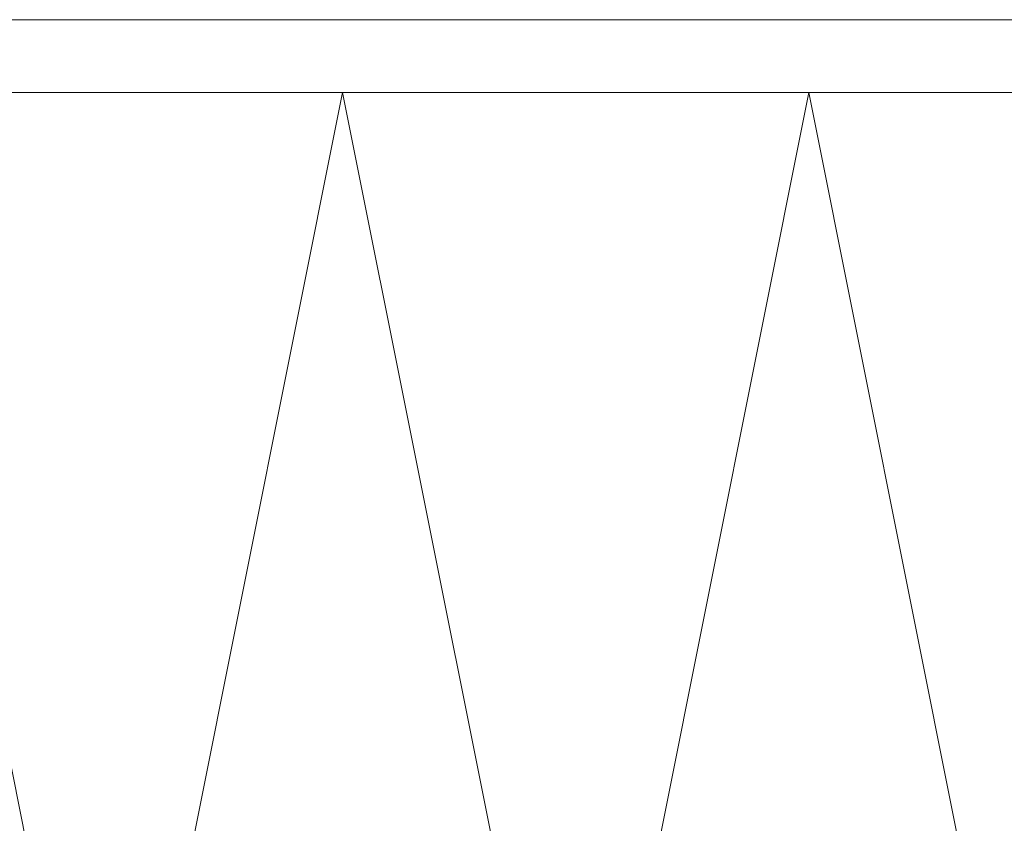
# Model space of a CAD drawing. Header units: metres. Extents: x -3.6 to 84.5, y -11 to 16.8.
# Tile 422 of 656: x 58.2657 to 58.2928, y -0.1671 to -0.145. Entities that reach past the tile are written whole.
import ezdxf

# ---------------------------------------------------------------- set-up
doc = ezdxf.new("R2010")
doc.units = ezdxf.units.M
doc.header["$MEASUREMENT"] = 0
doc.layers.add('301 - Elemente.Linie', color=7, linetype='Continuous')

msp = doc.modelspace()

# ---------------------------------------------------------------- linework, layer by layer
at = {"layer": '301 - Elemente.Linie', "color": 7, "linetype": 'Continuous', "lineweight": 5}
for p, q in [((58.312989, -0.145), (57.976989, -0.145)), ((57.976989, -0.147), (58.312989, -0.147)), ((58.312989, -0.147), (57.976989, -0.147)), ((58.268189, -0.179), (58.261789, -0.147)), ((58.274589, -0.147), (58.268189, -0.179)), ((58.280989, -0.179), (58.274589, -0.147)), ((58.287389, -0.147), (58.280989, -0.179)), ((58.293789, -0.179), (58.287389, -0.147))]:
    msp.add_line(p, q, dxfattribs=at)

doc.saveas('drawing.dxf')
